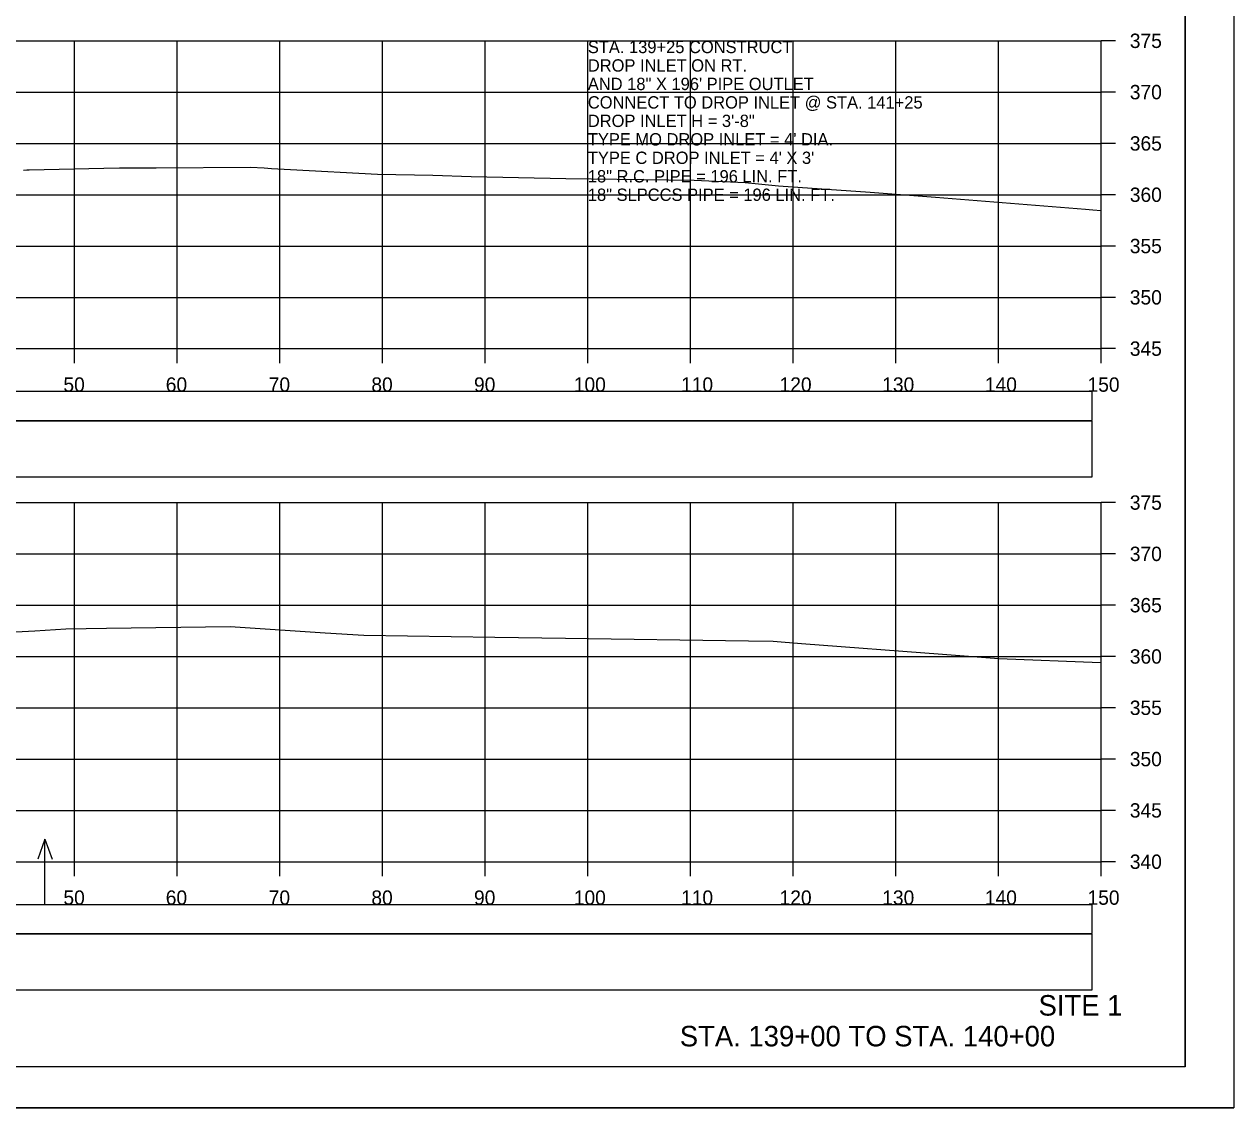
# Model space of a CAD drawing. Extents: x 1368122 to 1710785, y 373130 to 557566.
# Drawn here: x 1368734 to 1368851.8, y 378677.1 to 378782.7 of the extents above; entities that cross this region are included whole.
import ezdxf

# ---------------------------------------------------------------- set-up
doc = ezdxf.new("R2010")
doc.units = 0
for name, color, linetype in [('R_Alt Surface', 7, 'Continuous'), ('R_Axis', 7, 'Continuous'), ('R_Axis Annot', 7, 'Continuous'), ('R_Border', 7, 'Continuous'), ('R_Draft', 7, 'Continuous'), ('R_Exist Surface', 7, 'Continuous'), ('R_Grid', 7, 'Continuous'), ('R_No Plot', 7, 'Continuous'), ('R_Water Annot', 7, 'Continuous')]:
    doc.layers.add(name, color=color, linetype=linetype)

msp = doc.modelspace()

# ---------------------------------------------------------------- linework, layer by layer
for points in [[(1368539.73, 378738.62), (1368838.03, 378738.62), (1368838.03, 378744.03), (1368539.73, 378744.03)], [(1368539.73, 378688.62), (1368838.03, 378688.62), (1368838.03, 378694.03), (1368539.73, 378694.03)]]:
    msp.add_lwpolyline(points, close=True)
at = {"layer": 'R_Alt Surface'}
for points in [[(1368539.73, 378744.09), (1368838.03, 378744.09), (1368838.03, 378746.91), (1368539.73, 378746.91)], [(1368539.73, 378694.09), (1368838.03, 378694.09), (1368838.03, 378696.91), (1368539.73, 378696.91)]]:
    msp.add_lwpolyline(points, close=True, dxfattribs=at)
at = {"layer": 'R_Axis'}
for p, q in [((1368838.88, 378751.1), (1368838.88, 378781.1)), ((1368840.28, 378781.1), (1368838.88, 378781.1)), ((1368840.28, 378776.1), (1368838.88, 378776.1)), ((1368840.28, 378771.1), (1368838.88, 378771.1)), ((1368840.28, 378766.1), (1368838.88, 378766.1)), ((1368840.28, 378761.1), (1368838.88, 378761.1)), ((1368840.28, 378756.1), (1368838.88, 378756.1)), ((1368538.88, 378751.1), (1368838.88, 378751.1)), ((1368738.88, 378749.7), (1368738.88, 378751.1)), ((1368748.88, 378749.7), (1368748.88, 378751.1)), ((1368758.88, 378749.7), (1368758.88, 378751.1)), ((1368768.88, 378749.7), (1368768.88, 378751.1)), ((1368778.88, 378749.7), (1368778.88, 378751.1)), ((1368788.88, 378749.7), (1368788.88, 378751.1)), ((1368798.88, 378749.7), (1368798.88, 378751.1)), ((1368808.88, 378749.7), (1368808.88, 378751.1)), ((1368818.88, 378749.7), (1368818.88, 378751.1)), ((1368828.88, 378749.7), (1368828.88, 378751.1)), ((1368838.88, 378749.7), (1368838.88, 378751.1)), ((1368840.28, 378751.1), (1368838.88, 378751.1)), ((1368838.88, 378701.1), (1368838.88, 378736.1)), ((1368840.28, 378736.1), (1368838.88, 378736.1)), ((1368840.28, 378731.1), (1368838.88, 378731.1)), ((1368840.28, 378726.1), (1368838.88, 378726.1)), ((1368840.28, 378721.1), (1368838.88, 378721.1)), ((1368840.28, 378716.1), (1368838.88, 378716.1)), ((1368840.28, 378711.1), (1368838.88, 378711.1)), ((1368840.28, 378706.1), (1368838.88, 378706.1)), ((1368538.88, 378701.1), (1368838.88, 378701.1)), ((1368738.88, 378699.7), (1368738.88, 378701.1)), ((1368748.88, 378699.7), (1368748.88, 378701.1)), ((1368758.88, 378699.7), (1368758.88, 378701.1)), ((1368768.88, 378699.7), (1368768.88, 378701.1)), ((1368778.88, 378699.7), (1368778.88, 378701.1)), ((1368788.88, 378699.7), (1368788.88, 378701.1)), ((1368798.88, 378699.7), (1368798.88, 378701.1)), ((1368808.88, 378699.7), (1368808.88, 378701.1)), ((1368818.88, 378699.7), (1368818.88, 378701.1)), ((1368828.88, 378699.7), (1368828.88, 378701.1)), ((1368838.88, 378699.7), (1368838.88, 378701.1)), ((1368840.28, 378701.1), (1368838.88, 378701.1))]:
    msp.add_line(p, q, dxfattribs=at)
at = {"layer": 'R_Border'}
for q in [(1368847.06, 378886.56), (1368530.88, 378681.1)]:
    msp.add_line((1368847.06, 378681.1), q, dxfattribs=at)
at = {"layer": 'R_Exist Surface'}
for points in [[(1368733.89, 378768.48), (1368734.22, 378768.51), (1368734.32, 378768.52), (1368734.46, 378768.52), (1368741.74, 378768.69), (1368743.25, 378768.71), (1368746.81, 378768.73), (1368756.03, 378768.8), (1368757.34, 378768.71), (1368758.07, 378768.67), (1368759.91, 378768.56), (1368768.4, 378768.1), (1368773.77, 378768.01), (1368777.5, 378767.88), (1368786.74, 378767.68), (1368799.25, 378767.53), (1368804.22, 378767.3), (1368807.44, 378766.97), (1368816.37, 378766.34), (1368822.74, 378765.85), (1368837.37, 378764.69), (1368838.08, 378764.64), (1368838.88, 378764.55)], [(1368730.07, 378723.35), (1368735, 378723.59), (1368738.02, 378723.8), (1368741.99, 378723.85), (1368754.04, 378724.01), (1368763.28, 378723.4), (1368767.07, 378723.18), (1368779.82, 378722.98), (1368786.7, 378722.87), (1368804.53, 378722.61), (1368806.92, 378722.59), (1368809.7, 378722.36), (1368823.43, 378721.32), (1368828.93, 378720.91), (1368838.82, 378720.52), (1368838.88, 378720.51)]]:
    msp.add_lwpolyline(points, dxfattribs=at)
at = {"layer": 'R_Grid'}
for p, q in [((1368538.88, 378781.1), (1368838.88, 378781.1)), ((1368738.88, 378751.1), (1368738.88, 378781.1)), ((1368748.88, 378751.1), (1368748.88, 378781.1)), ((1368758.88, 378751.1), (1368758.88, 378781.1)), ((1368768.88, 378751.1), (1368768.88, 378781.1)), ((1368778.88, 378751.1), (1368778.88, 378781.1)), ((1368788.88, 378751.1), (1368788.88, 378781.1)), ((1368798.88, 378751.1), (1368798.88, 378781.1)), ((1368808.88, 378751.1), (1368808.88, 378781.1)), ((1368818.88, 378751.1), (1368818.88, 378781.1)), ((1368828.88, 378751.1), (1368828.88, 378781.1)), ((1368838.88, 378751.1), (1368838.88, 378781.1)), ((1368538.88, 378776.1), (1368838.88, 378776.1)), ((1368538.88, 378771.1), (1368838.88, 378771.1)), ((1368538.88, 378766.1), (1368838.88, 378766.1)), ((1368538.88, 378761.1), (1368838.88, 378761.1)), ((1368538.88, 378756.1), (1368838.88, 378756.1)), ((1368538.88, 378751.1), (1368838.88, 378751.1)), ((1368538.88, 378736.1), (1368838.88, 378736.1)), ((1368738.88, 378701.1), (1368738.88, 378736.1)), ((1368748.88, 378701.1), (1368748.88, 378736.1)), ((1368758.88, 378701.1), (1368758.88, 378736.1)), ((1368768.88, 378701.1), (1368768.88, 378736.1)), ((1368778.88, 378701.1), (1368778.88, 378736.1)), ((1368788.88, 378701.1), (1368788.88, 378736.1)), ((1368798.88, 378701.1), (1368798.88, 378736.1)), ((1368808.88, 378701.1), (1368808.88, 378736.1)), ((1368818.88, 378701.1), (1368818.88, 378736.1)), ((1368828.88, 378701.1), (1368828.88, 378736.1)), ((1368838.88, 378701.1), (1368838.88, 378736.1)), ((1368538.88, 378731.1), (1368838.88, 378731.1)), ((1368538.88, 378726.1), (1368838.88, 378726.1)), ((1368538.88, 378721.1), (1368838.88, 378721.1)), ((1368538.88, 378716.1), (1368838.88, 378716.1)), ((1368538.88, 378711.1), (1368838.88, 378711.1)), ((1368538.88, 378706.1), (1368838.88, 378706.1)), ((1368538.88, 378701.1), (1368838.88, 378701.1))]:
    msp.add_line(p, q, dxfattribs=at)
at = {"layer": 'R_No Plot'}
msp.add_line((1368518.48, 378677.12), (1368851.81, 378677.12), dxfattribs=at)
for points in [[(1368518.47, 378890.45), (1368851.81, 378890.45), (1368851.81, 378677.11), (1368518.47, 378677.11)], [(1368764.8, 378886.56), (1368784.42, 378886.56), (1368784.42, 378876.68), (1368800.53, 378876.68), (1368823.73, 378876.68), (1368823.85, 378848.52), (1368847.06, 378848.52), (1368847.06, 378681.1), (1368530.88, 378681.1), (1368530.88, 378886.56)]]:
    msp.add_lwpolyline(points, close=True, dxfattribs=at)
at = {"layer": 'R_Water Annot'}
for p, q in [((1368735.99, 378703.28), (1368735.29, 378701.36)), ((1368735.99, 378697), (1368735.99, 378703.28)), ((1368735.99, 378703.28), (1368736.69, 378701.36))]:
    msp.add_line(p, q, dxfattribs=at)

# ---------------------------------------------------------------- texts
at = {"layer": 'R_Axis Annot'}
for s, p in [('375', (1368841.68, 378780.4)), ('370', (1368841.68, 378775.4)), ('365', (1368841.68, 378770.4)), ('360', (1368841.68, 378765.4)), ('355', (1368841.68, 378760.4)), ('350', (1368841.68, 378755.4)), ('345', (1368841.68, 378750.4)), ('50', (1368737.79, 378746.9)), ('60', (1368747.76, 378746.9)), ('70', (1368757.79, 378746.9)), ('80', (1368767.79, 378746.9)), ('90', (1368777.79, 378746.9)), ('100', (1368787.51, 378746.9)), ('110', (1368797.96, 378746.9)), ('120', (1368807.56, 378746.9)), ('130', (1368817.56, 378746.9)), ('140', (1368827.56, 378746.9)), ('150', (1368837.56, 378746.9)), ('375', (1368841.68, 378735.4)), ('370', (1368841.68, 378730.4)), ('365', (1368841.68, 378725.4)), ('360', (1368841.68, 378720.4)), ('355', (1368841.68, 378715.4)), ('350', (1368841.68, 378710.4)), ('345', (1368841.68, 378705.4)), ('340', (1368841.68, 378700.4)), ('50', (1368737.79, 378696.9)), ('60', (1368747.76, 378696.9)), ('70', (1368757.79, 378696.9)), ('80', (1368767.79, 378696.9)), ('90', (1368777.79, 378696.9)), ('100', (1368787.51, 378696.9)), ('110', (1368797.96, 378696.9)), ('120', (1368807.56, 378696.9)), ('130', (1368817.56, 378696.9)), ('140', (1368827.56, 378696.9)), ('150', (1368837.56, 378696.9))]:
    msp.add_text(s, height=1.4, dxfattribs=at).set_placement(p)
at = {"layer": 'R_Draft'}
for s, p in [('SITE 1', (1368832.79, 378686.1)), ('STA. 139+00 TO STA. 140+00', (1368797.84, 378683.1))]:
    msp.add_text(s, height=2, dxfattribs=at).set_placement(p)
at = {"layer": 'R_Water Annot'}
for s, p in [('STA. 139+25 CONSTRUCT', (1368788.88, 378779.9)), ('DROP INLET ON RT.', (1368788.88, 378778.1)), ('AND 18" X 196\' PIPE OUTLET', (1368788.88, 378776.3)), ('CONNECT TO DROP INLET @ STA. 141+25', (1368788.88, 378774.5)), ('DROP INLET H = 3\'-8"', (1368788.88, 378772.7)), ("TYPE MO DROP INLET = 4' DIA.", (1368788.88, 378770.9)), ("TYPE C DROP INLET = 4' X 3'", (1368788.88, 378769.1)), ('18" R.C. PIPE = 196 LIN. FT.', (1368788.88, 378767.3)), ('18" SLPCCS PIPE = 196 LIN. FT.', (1368788.88, 378765.5))]:
    msp.add_text(s, height=1.2, dxfattribs=at).set_placement(p)

doc.saveas('drawing.dxf')
